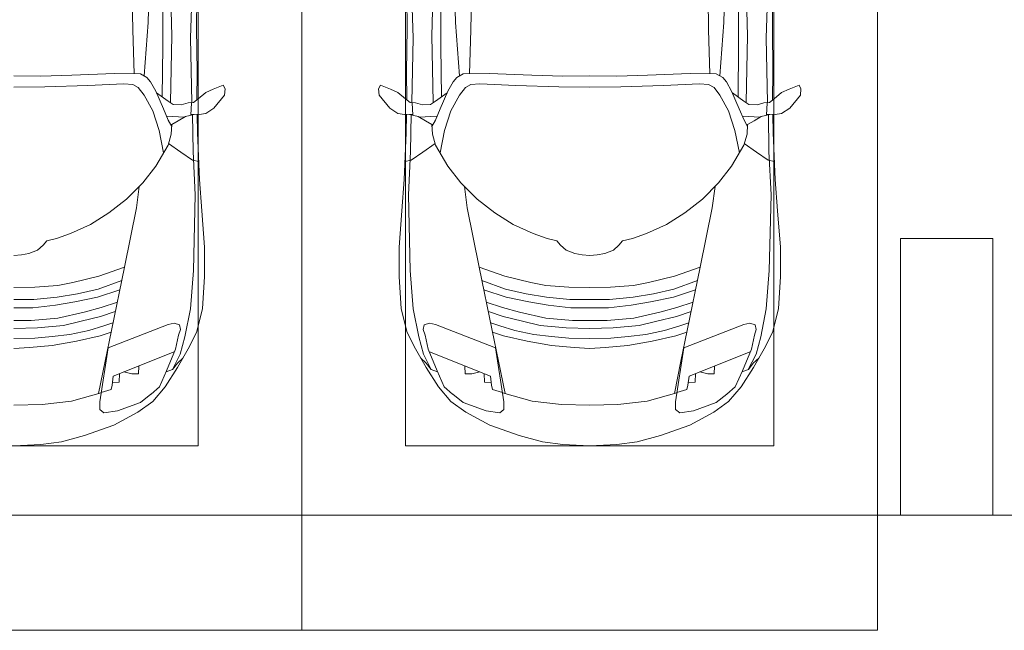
# Model space of a CAD drawing. Header units: millimetres. Extents: x -32229 to 291619, y -13689 to 125138.
# Tile 533 of 565: x 101810 to 106085, y 99050 to 101700. Entities that reach past the tile are written whole.
import ezdxf

# ---------------------------------------------------------------- set-up
doc = ezdxf.new("R2010")
doc.units = ezdxf.units.MM
for name, color, linetype, lineweight in [('A-DETL-GENF-OTLN', 7, 'Continuous', 18), ('A-FLOR-____-OTLN', 7, 'Continuous', 18), ('C-PRKG-____-OTLN', 7, 'Continuous', 18), ('S-COLS-____-MCUT', 7, 'Continuous', 40)]:
    doc.layers.add(name, color=color, linetype=linetype, lineweight=lineweight)

# ---------------------------------------------------------------- blocks, each defined once
blk = doc.blocks.new('АР_Машиноместо - 4900x2400_М__5300х2500_-V39--02 ЭМ')
at = {"layer": 'A-DETL-GENF-OTLN', "color": 253, "lineweight": 13, "true_color": 0xaaaaaa}
for p, q in [((1832.2, 2638.3), (1840.7, 2936)), ((1895.6, 2850.8), (1896.5, 2534.3)), ((2043.9, 2818.3), (2043.2, 2613.6)), ((1815.2, 2406.5), (1832.2, 2638.3)), ((2043.2, 2613.6), (2045.5, 2423.6)), ((1896.5, 2534.3), (1893.9, 2314.9)), ((1250, 2406.6), (1367.3, 2404.6)), ((1367.3, 2404.6), (1500.8, 2409.3)), ((1500.8, 2409.3), (1686.2, 2416.7)), ((1686.2, 2416.7), (1799.4, 2415.4)), ((1799.4, 2415.4), (1827.2, 2399.7)), ((1827.2, 2399.7), (1843.3, 2380.3)), ((2045.5, 2423.6), (2044, 2301.1)), ((1250, 2357.8), (1384.8, 2358.7)), ((1384.8, 2358.7), (1570.9, 2364.1)), ((1570.9, 2364.1), (1727.3, 2371.5)), ((1727.3, 2371.5), (1765.7, 2368.8)), ((1765.7, 2368.8), (1790, 2355.4)), ((1790, 2355.4), (1814.9, 2322.3)), ((1843.3, 2380.3), (1866.2, 2340.5)), ((2115.6, 2347.9), (2158.8, 2366.2)), ((2158.8, 2366.2), (2166.9, 2350.6)), ((1814.9, 2322.3), (1852.7, 2254.2)), ((1866.2, 2340.5), (1899.2, 2263)), ((1869.4, 2332.9), (1919.4, 2296)), ((2050.2, 2306.1), (2082.6, 2333.8)), ((2082.6, 2333.8), (2115.6, 2347.9)), ((2164.8, 2322.3), (2118.3, 2266.4)), ((2166.9, 2350.6), (2164.8, 2322.3)), ((1919.4, 2296), (1941, 2282.6)), ((1941, 2282.6), (1976.7, 2281.2)), ((1976.7, 2281.2), (2006.4, 2288.6)), ((2006.4, 2288.6), (2030, 2290)), ((2018, 2235.6), (2020.9, 2288.7)), ((2030, 2290), (2050.2, 2306.1)), ((2118.3, 2266.4), (2082.6, 2243.4)), ((1852.7, 2254.2), (1880.3, 2168.6)), ((1899.2, 2263), (1920.1, 2213.8)), ((1913.4, 2231.3), (1989.9, 2227.1)), ((1963.3, 2211.8), (1994.9, 2230)), ((1994.9, 2230), (2032.5, 2239.2)), ((2054.9, 2238.7), (2018.2, 2239.5)), ((2047, 2159.1), (2045, 2238.9)), ((2082.6, 2243.4), (2054.9, 2238.7)), ((1920.1, 2213.8), (1935.1, 2186.5)), ((1932.9, 2153.8), (1935.7, 2195.4)), ((1935.7, 2195.4), (1963.3, 2211.8)), ((1880.3, 2168.6), (1899.7, 2072.7)), ((1919.3, 2105.7), (1932.9, 2153.8)), ((2055.1, 1956.8), (2047, 2159.1)), ((1865.4, 2015), (1919.3, 2105.7)), ((1921.2, 2112.6), (1974.5, 2074.6)), ((1974.5, 2074.6), (2024.9, 2041)), ((1809.3, 1941.6), (1865.4, 2015)), ((2024.9, 2041), (2052.5, 2034.4)), ((1738.9, 1871.7), (1809.3, 1941.6)), ((1781.7, 1834.2), (1794.3, 1926.7)), ((2065.2, 1820.7), (2055.1, 1956.8)), ((1662.5, 1812.1), (1738.9, 1871.7)), ((1583, 1761.1), (1662.5, 1812.1)), ((1730, 1576.5), (1781.7, 1834.2)), ((2078, 1662.9), (2065.2, 1820.7)), ((1495.8, 1721.4), (1583, 1761.1)), ((1435.1, 1700.5), (1495.8, 1721.4)), ((1352.5, 1650.5), (1376.5, 1670.9)), ((1376.5, 1670.9), (1392.8, 1689.8)), ((1392.8, 1689.8), (1435.1, 1700.5)), ((1282.2, 1629.1), (1250, 1626.8)), ((1282.2, 1629.1), (1315.3, 1635.7)), ((1315.3, 1635.7), (1352.5, 1650.5)), ((2078, 1534.1), (2078, 1662.9)), ((1618.3, 1536.4), (1730, 1576.5)), ((1673.2, 1300.9), (1730, 1576.5)), ((1440, 1496.1), (1505.1, 1509.3)), ((1505.1, 1509.3), (1618.3, 1536.4)), ((1615.7, 1480.8), (1718, 1518.1)), ((2069.2, 1396.6), (2078, 1534.1)), ((1250, 1488.3), (1340.7, 1489.1)), ((1340.7, 1489.1), (1440, 1496.1)), ((1438.1, 1445.7), (1526.6, 1459.7)), ((1526.6, 1459.7), (1615.7, 1480.8)), ((1613, 1446.5), (1709.6, 1477.3)), ((1250, 1435.1), (1336.1, 1435.1)), ((1336.1, 1435.1), (1438.1, 1445.7)), ((1430, 1410.4), (1513.8, 1425.6)), ((1513.8, 1425.6), (1613, 1446.5)), ((1628.6, 1401.1), (1699.5, 1424.6)), ((1250, 1400.1), (1331.7, 1399.8)), ((1331.7, 1399.8), (1430, 1410.4)), ((1441, 1354.8), (1554.7, 1380.6)), ((1554.7, 1380.6), (1628.6, 1401.1)), ((1626.2, 1361.2), (1690.1, 1383.1)), ((2044.3, 1296.1), (2069.2, 1396.6)), ((1250, 1344.9), (1325.5, 1344.2)), ((1325.5, 1344.2), (1441, 1354.8)), ((1465, 1323.2), (1541.7, 1341.1)), ((1541.7, 1341.1), (1626.2, 1361.2)), ((1640.9, 1321.2), (1680.1, 1334.4)), ((1919.3, 1327.1), (1658.9, 1225.9)), ((1945.6, 1333.3), (1919.3, 1327.1)), ((1968.2, 1326), (1945.6, 1333.3)), ((1972.8, 1305.2), (1968.2, 1326)), ((1250, 1309.3), (1351.7, 1312.4)), ((1351.7, 1312.4), (1465, 1323.2)), ((1416.4, 1274.6), (1492.9, 1283.7)), ((1492.9, 1283.7), (1574.8, 1301.6)), ((1574.8, 1301.6), (1640.9, 1321.2)), ((1623.7, 1278.7), (1671.7, 1293.7)), ((1646.2, 1167.4), (1673.2, 1300.9)), ((1965, 1280.6), (1972.8, 1305.2)), ((2012.6, 1232.1), (2044.3, 1296.1)), ((1250, 1266.6), (1340.9, 1267.9)), ((1340.9, 1267.9), (1416.4, 1274.6)), ((1415.9, 1236), (1521.4, 1254.6)), ((1521.4, 1254.6), (1623.7, 1278.7)), ((1951.8, 1220.1), (1965, 1280.6)), ((1250, 1223.7), (1317.5, 1227.5)), ((1317.5, 1227.5), (1415.9, 1236)), ((1658.9, 1225.9), (1622.3, 991.4)), ((1913.1, 1126.3), (1951.8, 1220.1)), ((1960.7, 1140.4), (2012.6, 1232.1)), ((1617.4, 1027.5), (1646.2, 1167.4)), ((1938.7, 1132.6), (1959.6, 1159.6)), ((1959.6, 1159.6), (1983.8, 1180.5)), ((1882.1, 1057.3), (1913.1, 1126.3)), ((1906.8, 1056.8), (1960.7, 1140.4)), ((1911, 1121.6), (1938.7, 1132.6)), ((1499.8, 994.5), (1628.6, 1031.3)), ((1845.3, 1024.4), (1882.1, 1057.3)), ((1852.8, 992.8), (1906.8, 1056.8)), ((1372.6, 979.8), (1499.8, 994.5)), ((1622.3, 991.4), (1622.3, 958.9)), ((1699.9, 952.6), (1799.1, 989.1)), ((1788.1, 946.2), (1852.8, 992.8)), ((1799.1, 989.1), (1845, 1024.3)), ((1250, 977.6), (1372.6, 979.8)), ((1622.3, 958.9), (1641, 944.1)), ((1641, 944.1), (1699.9, 952.6)), ((1684.2, 891), (1788.1, 946.2)), ((1556.7, 845.1), (1684.2, 891)), ((1367.3, 806), (1455.8, 818.6)), ((1455.8, 818.6), (1556.7, 845.1)), ((1250, 800), (1367.3, 806))]:
    blk.add_line(p, q, dxfattribs=at)
at = {"layer": 'A-DETL-GENF-OTLN', "color": 254, "lineweight": 13, "true_color": 0xd4d4d4}
for p, q in [((1935.6, 2580.5), (1928.4, 2853.3)), ((1766.2, 2606.7), (1762.2, 2818.3)), ((2022.2, 2754.7), (2016.7, 2571.4)), ((1771.6, 2415.7), (1766.2, 2606.7)), ((1929.4, 2291.4), (1935.6, 2580.5)), ((2016.7, 2571.4), (2022, 2290)), ((2028.2, 2077.7), (2025.5, 2239.3)), ((2037.2, 1889.5), (2028.2, 2077.7)), ((2029.1, 1561.4), (2037.2, 1889.5)), ((2016.6, 1395.6), (2029.1, 1561.4)), ((1992.6, 1274.3), (2016.6, 1395.6)), ((1972.1, 1198.6), (1992.6, 1274.3)), ((1681.2, 1102.9), (1946, 1208.1)), ((1938.3, 1132.1), (1972.1, 1198.6)), ((1707.1, 1076.2), (1708.8, 1114.5)), ((1727.4, 1121.3), (1762.3, 1113.6)), ((1762.3, 1113.6), (1790.9, 1112.7)), ((1790.9, 1112.7), (1791.8, 1146.9)), ((1675.9, 1063.7), (1681.2, 1102.9)), ((1676.7, 1074.4), (1707.1, 1076.2)), ((1628.7, 1031.9), (1672.3, 1045)), ((1672.3, 1045), (1675.9, 1063.7))]:
    blk.add_line(p, q, dxfattribs=at)
at = {"layer": 'C-PRKG-____-OTLN', "color": 253, "lineweight": 13, "true_color": 0xaaaaaa}
for p, q in [((2500, 0), (2500, 5300)), ((2050, 800), (2050, 4500)), ((450, 800), (2050, 800)), ((2500, 0), (0, 0))]:
    blk.add_line(p, q, dxfattribs=at)
blk = doc.blocks.new('АР_Машиноместо - 4900x2400_М__5300х2500_-2211001--02 ЭМ')
at = {"layer": 'A-DETL-GENF-OTLN', "color": 253, "lineweight": 13, "true_color": 0xaaaaaa}
for p, q in [((1132.7, -806), (1044.2, -818.6)), ((1250, -800), (1132.7, -806)), ((1250, -800), (1367.3, -806)), ((1367.3, -806), (1455.8, -818.6)), ((943.3, -845.1), (815.8, -891)), ((1044.2, -818.6), (943.3, -845.1)), ((1455.8, -818.6), (1556.7, -845.1)), ((1556.7, -845.1), (1684.2, -891)), ((815.8, -891), (711.9, -946.2)), ((1684.2, -891), (1788.1, -946.2)), ((711.9, -946.2), (647.2, -992.8)), ((800.1, -952.6), (700.9, -989.1)), ((859, -944.1), (800.1, -952.6)), ((877.7, -958.9), (859, -944.1)), ((877.7, -991.4), (877.7, -958.9)), ((1127.4, -979.8), (1000.2, -994.5)), ((1250, -977.6), (1127.4, -979.8)), ((1250, -977.6), (1372.6, -979.8)), ((1372.6, -979.8), (1499.8, -994.5)), ((1622.3, -958.9), (1641, -944.1)), ((1622.3, -991.4), (1622.3, -958.9)), ((1641, -944.1), (1699.9, -952.6)), ((1699.9, -952.6), (1799.1, -989.1)), ((1788.1, -946.2), (1852.8, -992.8)), ((647.2, -992.8), (593.2, -1056.8)), ((654.7, -1024.4), (617.9, -1057.3)), ((700.9, -989.1), (655, -1024.3)), ((841.1, -1225.9), (877.7, -991.4)), ((1000.2, -994.5), (871.4, -1031.3)), ((1499.8, -994.5), (1628.6, -1031.3)), ((1658.9, -1225.9), (1622.3, -991.4)), ((1799.1, -989.1), (1845, -1024.3)), ((1845.3, -1024.4), (1882.1, -1057.3)), ((1852.8, -992.8), (1906.8, -1056.8)), ((593.2, -1056.8), (539.3, -1140.4)), ((617.9, -1057.3), (586.9, -1126.3)), ((882.6, -1027.5), (853.8, -1167.4)), ((1617.4, -1027.5), (1646.2, -1167.4)), ((1882.1, -1057.3), (1913.1, -1126.3)), ((1906.8, -1056.8), (1960.7, -1140.4)), ((539.3, -1140.4), (487.4, -1232.1)), ((561.3, -1132.6), (540.4, -1159.6)), ((586.9, -1126.3), (548.2, -1220.1)), ((589, -1121.6), (561.3, -1132.6)), ((1911, -1121.6), (1938.7, -1132.6)), ((1913.1, -1126.3), (1951.8, -1220.1)), ((1938.7, -1132.6), (1959.6, -1159.6)), ((1960.7, -1140.4), (2012.6, -1232.1)), ((540.4, -1159.6), (516.2, -1180.5)), ((853.8, -1167.4), (826.8, -1300.9)), ((1646.2, -1167.4), (1673.2, -1300.9)), ((1959.6, -1159.6), (1983.8, -1180.5)), ((487.4, -1232.1), (455.7, -1296.1)), ((548.2, -1220.1), (535, -1280.6)), ((580.7, -1327.1), (841.1, -1225.9)), ((1084.1, -1236), (978.6, -1254.6)), ((1182.5, -1227.5), (1084.1, -1236)), ((1250, -1223.7), (1182.5, -1227.5)), ((1250, -1223.7), (1317.5, -1227.5)), ((1317.5, -1227.5), (1415.9, -1236)), ((1415.9, -1236), (1521.4, -1254.6)), ((1919.3, -1327.1), (1658.9, -1225.9)), ((1951.8, -1220.1), (1965, -1280.6)), ((2012.6, -1232.1), (2044.3, -1296.1)), ((535, -1280.6), (527.2, -1305.2)), ((876.3, -1278.7), (828.3, -1293.7)), ((978.6, -1254.6), (876.3, -1278.7)), ((1083.6, -1274.6), (1007.1, -1283.7)), ((1159.1, -1267.9), (1083.6, -1274.6)), ((1250, -1266.6), (1159.1, -1267.9)), ((1250, -1266.6), (1340.9, -1267.9)), ((1340.9, -1267.9), (1416.4, -1274.6)), ((1416.4, -1274.6), (1492.9, -1283.7)), ((1521.4, -1254.6), (1623.7, -1278.7)), ((1623.7, -1278.7), (1671.7, -1293.7)), ((1965, -1280.6), (1972.8, -1305.2)), ((455.7, -1296.1), (430.8, -1396.6)), ((527.2, -1305.2), (531.8, -1326)), ((826.8, -1300.9), (770, -1576.5)), ((859.1, -1321.2), (819.9, -1334.4)), ((925.2, -1301.6), (859.1, -1321.2)), ((1007.1, -1283.7), (925.2, -1301.6)), ((1035, -1323.2), (958.3, -1341.1)), ((1148.3, -1312.4), (1035, -1323.2)), ((1250, -1309.3), (1148.3, -1312.4)), ((1250, -1309.3), (1351.7, -1312.4)), ((1351.7, -1312.4), (1465, -1323.2)), ((1465, -1323.2), (1541.7, -1341.1)), ((1492.9, -1283.7), (1574.8, -1301.6)), ((1574.8, -1301.6), (1640.9, -1321.2)), ((1640.9, -1321.2), (1680.1, -1334.4)), ((1673.2, -1300.9), (1730, -1576.5)), ((1972.8, -1305.2), (1968.2, -1326)), ((2044.3, -1296.1), (2069.2, -1396.6)), ((531.8, -1326), (554.4, -1333.3)), ((554.4, -1333.3), (580.7, -1327.1)), ((873.8, -1361.2), (809.9, -1383.1)), ((958.3, -1341.1), (873.8, -1361.2)), ((1059, -1354.8), (945.3, -1380.6)), ((1174.5, -1344.2), (1059, -1354.8)), ((1250, -1344.9), (1174.5, -1344.2)), ((1250, -1344.9), (1325.5, -1344.2)), ((1325.5, -1344.2), (1441, -1354.8)), ((1441, -1354.8), (1554.7, -1380.6)), ((1541.7, -1341.1), (1626.2, -1361.2)), ((1626.2, -1361.2), (1690.1, -1383.1)), ((1945.6, -1333.3), (1919.3, -1327.1)), ((1968.2, -1326), (1945.6, -1333.3)), ((430.8, -1396.6), (422, -1534.1)), ((871.4, -1401.1), (800.5, -1424.6)), ((945.3, -1380.6), (871.4, -1401.1)), ((1070, -1410.4), (986.2, -1425.6)), ((1168.3, -1399.8), (1070, -1410.4)), ((1250, -1400.1), (1168.3, -1399.8)), ((1250, -1400.1), (1331.7, -1399.8)), ((1331.7, -1399.8), (1430, -1410.4)), ((1430, -1410.4), (1513.8, -1425.6)), ((1554.7, -1380.6), (1628.6, -1401.1)), ((1628.6, -1401.1), (1699.5, -1424.6)), ((2069.2, -1396.6), (2078, -1534.1)), ((887, -1446.5), (790.4, -1477.3)), ((986.2, -1425.6), (887, -1446.5)), ((1061.9, -1445.7), (973.4, -1459.7)), ((1163.9, -1435.1), (1061.9, -1445.7)), ((1250, -1435.1), (1163.9, -1435.1)), ((1250, -1435.1), (1336.1, -1435.1)), ((1336.1, -1435.1), (1438.1, -1445.7)), ((1438.1, -1445.7), (1526.6, -1459.7)), ((1513.8, -1425.6), (1613, -1446.5)), ((1613, -1446.5), (1709.6, -1477.3)), ((884.3, -1480.8), (782, -1518.1)), ((973.4, -1459.7), (884.3, -1480.8)), ((1060, -1496.1), (994.9, -1509.3)), ((1159.3, -1489.1), (1060, -1496.1)), ((1250, -1488.3), (1159.3, -1489.1)), ((1250, -1488.3), (1340.7, -1489.1)), ((1340.7, -1489.1), (1440, -1496.1)), ((1440, -1496.1), (1505.1, -1509.3)), ((1526.6, -1459.7), (1615.7, -1480.8)), ((1615.7, -1480.8), (1718, -1518.1)), ((422, -1534.1), (422, -1662.9)), ((881.7, -1536.4), (770, -1576.5)), ((994.9, -1509.3), (881.7, -1536.4)), ((1505.1, -1509.3), (1618.3, -1536.4)), ((1618.3, -1536.4), (1730, -1576.5)), ((2078, -1534.1), (2078, -1662.9)), ((770, -1576.5), (718.3, -1834.2)), ((1730, -1576.5), (1781.7, -1834.2)), ((422, -1662.9), (434.8, -1820.7)), ((1147.5, -1650.5), (1123.5, -1670.9)), ((1184.7, -1635.7), (1147.5, -1650.5)), ((1217.8, -1629.1), (1184.7, -1635.7)), ((1217.8, -1629.1), (1250, -1626.8)), ((1282.2, -1629.1), (1250, -1626.8)), ((1282.2, -1629.1), (1315.3, -1635.7)), ((1315.3, -1635.7), (1352.5, -1650.5)), ((1352.5, -1650.5), (1376.5, -1670.9)), ((2078, -1662.9), (2065.2, -1820.7)), ((1064.9, -1700.5), (1004.2, -1721.4)), ((1107.2, -1689.8), (1064.9, -1700.5)), ((1123.5, -1670.9), (1107.2, -1689.8)), ((1376.5, -1670.9), (1392.8, -1689.8)), ((1392.8, -1689.8), (1435.1, -1700.5)), ((1435.1, -1700.5), (1495.8, -1721.4)), ((1004.2, -1721.4), (917, -1761.1)), ((1495.8, -1721.4), (1583, -1761.1)), ((917, -1761.1), (837.5, -1812.1)), ((1583, -1761.1), (1662.5, -1812.1)), ((434.8, -1820.7), (444.9, -1956.8)), ((718.3, -1834.2), (705.7, -1926.7)), ((837.5, -1812.1), (761.1, -1871.7)), ((1662.5, -1812.1), (1738.9, -1871.7)), ((1781.7, -1834.2), (1794.3, -1926.7)), ((2065.2, -1820.7), (2055.1, -1956.8)), ((761.1, -1871.7), (690.7, -1941.6)), ((1738.9, -1871.7), (1809.3, -1941.6)), ((444.9, -1956.8), (453, -2159.1)), ((690.7, -1941.6), (634.6, -2015)), ((1809.3, -1941.6), (1865.4, -2015)), ((2055.1, -1956.8), (2047, -2159.1)), ((475.1, -2041), (447.5, -2034.4)), ((525.5, -2074.6), (475.1, -2041)), ((634.6, -2015), (580.7, -2105.7)), ((1865.4, -2015), (1919.3, -2105.7)), ((1974.5, -2074.6), (2024.9, -2041)), ((2024.9, -2041), (2052.5, -2034.4)), ((578.8, -2112.6), (525.5, -2074.6)), ((619.7, -2168.6), (600.3, -2072.7)), ((1880.3, -2168.6), (1899.7, -2072.7)), ((1921.2, -2112.6), (1974.5, -2074.6)), ((580.7, -2105.7), (567.1, -2153.8)), ((1919.3, -2105.7), (1932.9, -2153.8)), ((453, -2159.1), (455, -2238.9)), ((567.1, -2153.8), (564.3, -2195.4)), ((647.3, -2254.2), (619.7, -2168.6)), ((1852.7, -2254.2), (1880.3, -2168.6)), ((1932.9, -2153.8), (1935.7, -2195.4)), ((2047, -2159.1), (2045, -2238.9)), ((536.7, -2211.8), (505.1, -2230)), ((564.3, -2195.4), (536.7, -2211.8)), ((579.9, -2213.8), (564.9, -2186.5)), ((600.8, -2263), (579.9, -2213.8)), ((1899.2, -2263), (1920.1, -2213.8)), ((1920.1, -2213.8), (1935.1, -2186.5)), ((1935.7, -2195.4), (1963.3, -2211.8)), ((1963.3, -2211.8), (1994.9, -2230)), ((381.7, -2266.4), (417.4, -2243.4)), ((417.4, -2243.4), (445.1, -2238.7)), ((445.1, -2238.7), (481.8, -2239.5)), ((505.1, -2230), (467.5, -2239.2)), ((482, -2235.6), (479.1, -2288.7)), ((586.6, -2231.3), (510.1, -2227.1)), ((633.8, -2340.5), (600.8, -2263)), ((685.1, -2322.3), (647.3, -2254.2)), ((1814.9, -2322.3), (1852.7, -2254.2)), ((1866.2, -2340.5), (1899.2, -2263)), ((1913.4, -2231.3), (1989.9, -2227.1)), ((1994.9, -2230), (2032.5, -2239.2)), ((2018, -2235.6), (2020.9, -2288.7)), ((2054.9, -2238.7), (2018.2, -2239.5)), ((2082.6, -2243.4), (2054.9, -2238.7)), ((2118.3, -2266.4), (2082.6, -2243.4)), ((335.2, -2322.3), (381.7, -2266.4)), ((449.8, -2306.1), (417.4, -2333.8)), ((470, -2290), (449.8, -2306.1)), ((454.5, -2423.6), (456, -2301.1)), ((493.6, -2288.6), (470, -2290)), ((523.3, -2281.2), (493.6, -2288.6)), ((559, -2282.6), (523.3, -2281.2)), ((580.6, -2296), (559, -2282.6)), ((630.6, -2332.9), (580.6, -2296)), ((1869.4, -2332.9), (1919.4, -2296)), ((1919.4, -2296), (1941, -2282.6)), ((1941, -2282.6), (1976.7, -2281.2)), ((1976.7, -2281.2), (2006.4, -2288.6)), ((2006.4, -2288.6), (2030, -2290)), ((2030, -2290), (2050.2, -2306.1)), ((2045.5, -2423.6), (2044, -2301.1)), ((2050.2, -2306.1), (2082.6, -2333.8)), ((2164.8, -2322.3), (2118.3, -2266.4)), ((333.1, -2350.6), (335.2, -2322.3)), ((341.2, -2366.2), (333.1, -2350.6)), ((384.4, -2347.9), (341.2, -2366.2)), ((417.4, -2333.8), (384.4, -2347.9)), ((603.5, -2534.3), (606.1, -2314.9)), ((656.7, -2380.3), (633.8, -2340.5)), ((710, -2355.4), (685.1, -2322.3)), ((1790, -2355.4), (1814.9, -2322.3)), ((1843.3, -2380.3), (1866.2, -2340.5)), ((1896.5, -2534.3), (1893.9, -2314.9)), ((2082.6, -2333.8), (2115.6, -2347.9)), ((2115.6, -2347.9), (2158.8, -2366.2)), ((2158.8, -2366.2), (2166.9, -2350.6)), ((2166.9, -2350.6), (2164.8, -2322.3)), ((672.8, -2399.7), (656.7, -2380.3)), ((734.3, -2368.8), (710, -2355.4)), ((772.7, -2371.5), (734.3, -2368.8)), ((929.1, -2364.1), (772.7, -2371.5)), ((1115.2, -2358.7), (929.1, -2364.1)), ((1250, -2357.8), (1115.2, -2358.7)), ((1250, -2357.8), (1384.8, -2358.7)), ((1384.8, -2358.7), (1570.9, -2364.1)), ((1570.9, -2364.1), (1727.3, -2371.5)), ((1727.3, -2371.5), (1765.7, -2368.8)), ((1765.7, -2368.8), (1790, -2355.4)), ((1827.2, -2399.7), (1843.3, -2380.3)), ((456.8, -2613.6), (454.5, -2423.6)), ((684.8, -2406.5), (667.8, -2638.3)), ((700.6, -2415.4), (672.8, -2399.7)), ((813.8, -2416.7), (700.6, -2415.4)), ((999.2, -2409.3), (813.8, -2416.7)), ((1132.7, -2404.6), (999.2, -2409.3)), ((1250, -2406.6), (1132.7, -2404.6)), ((1250, -2406.6), (1367.3, -2404.6)), ((1367.3, -2404.6), (1500.8, -2409.3)), ((1500.8, -2409.3), (1686.2, -2416.7)), ((1686.2, -2416.7), (1799.4, -2415.4)), ((1799.4, -2415.4), (1827.2, -2399.7)), ((1815.2, -2406.5), (1832.2, -2638.3)), ((2043.2, -2613.6), (2045.5, -2423.6)), ((604.4, -2850.8), (603.5, -2534.3)), ((1895.6, -2850.8), (1896.5, -2534.3)), ((456.1, -2818.3), (456.8, -2613.6)), ((667.8, -2638.3), (659.3, -2936)), ((1832.2, -2638.3), (1840.7, -2936)), ((2043.9, -2818.3), (2043.2, -2613.6))]:
    blk.add_line(p, q, dxfattribs=at)
at = {"layer": 'A-DETL-GENF-OTLN', "color": 254, "lineweight": 13, "true_color": 0xd4d4d4}
for p, q in [((824.1, -1063.7), (818.8, -1102.9)), ((827.7, -1045), (824.1, -1063.7)), ((871.3, -1031.9), (827.7, -1045)), ((1628.7, -1031.9), (1672.3, -1045)), ((1672.3, -1045), (1675.9, -1063.7)), ((1675.9, -1063.7), (1681.2, -1102.9)), ((818.8, -1102.9), (554, -1208.1)), ((792.9, -1076.2), (791.2, -1114.5)), ((823.3, -1074.4), (792.9, -1076.2)), ((1676.7, -1074.4), (1707.1, -1076.2)), ((1681.2, -1102.9), (1946, -1208.1)), ((1707.1, -1076.2), (1708.8, -1114.5)), ((561.7, -1132.1), (527.9, -1198.6)), ((709.1, -1112.7), (708.2, -1146.9)), ((737.7, -1113.6), (709.1, -1112.7)), ((772.6, -1121.3), (737.7, -1113.6)), ((1727.4, -1121.3), (1762.3, -1113.6)), ((1762.3, -1113.6), (1790.9, -1112.7)), ((1790.9, -1112.7), (1791.8, -1146.9)), ((1938.3, -1132.1), (1972.1, -1198.6)), ((527.9, -1198.6), (507.4, -1274.3)), ((1972.1, -1198.6), (1992.6, -1274.3)), ((507.4, -1274.3), (483.4, -1395.6)), ((1992.6, -1274.3), (2016.6, -1395.6)), ((483.4, -1395.6), (470.9, -1561.4)), ((2016.6, -1395.6), (2029.1, -1561.4)), ((470.9, -1561.4), (462.8, -1889.5)), ((2029.1, -1561.4), (2037.2, -1889.5)), ((462.8, -1889.5), (471.8, -2077.7)), ((2037.2, -1889.5), (2028.2, -2077.7)), ((471.8, -2077.7), (474.5, -2239.3)), ((2028.2, -2077.7), (2025.5, -2239.3)), ((483.3, -2571.4), (478, -2290)), ((570.6, -2291.4), (564.4, -2580.5)), ((1929.4, -2291.4), (1935.6, -2580.5)), ((2016.7, -2571.4), (2022, -2290)), ((728.4, -2415.7), (733.8, -2606.7)), ((1771.6, -2415.7), (1766.2, -2606.7)), ((477.8, -2754.7), (483.3, -2571.4)), ((564.4, -2580.5), (571.6, -2853.3)), ((733.8, -2606.7), (737.8, -2818.3)), ((1766.2, -2606.7), (1762.2, -2818.3)), ((1935.6, -2580.5), (1928.4, -2853.3)), ((2022.2, -2754.7), (2016.7, -2571.4))]:
    blk.add_line(p, q, dxfattribs=at)
at = {"layer": 'C-PRKG-____-OTLN', "color": 253, "lineweight": 13, "true_color": 0xaaaaaa}
for p, q in [((2500, 0), (0, 0)), ((0, 0), (0, -5300)), ((2500, 0), (2500, -5300)), ((450, -800), (450, -4500)), ((450, -800), (2050, -800)), ((2050, -800), (2050, -4500))]:
    blk.add_line(p, q, dxfattribs=at)
blk = doc.blocks.new('Наметкина 10_РД_АР_П_отсоединено_rvt-1--02 ЭМ')
at = {"layer": 'A-FLOR-____-OTLN', "color": 253, "lineweight": 13, "true_color": 0xaaaaaa}
for p, q in [((97935.3, 99550), (105635.3, 99550)), ((105635.3, 99550), (97935.3, 99550)), ((106035.3, 99550), (111235.3, 99550)), ((111235.3, 99550), (106035.3, 99550))]:
    blk.add_line(p, q, dxfattribs=at)
at = {"layer": 'S-COLS-____-MCUT', "color": 253, "lineweight": 15, "true_color": 0xaaaaaa}
for p, q in [((106035.3, 100750), (105635.3, 100750)), ((105635.3, 100750), (105635.3, 99550)), ((106035.3, 99550), (106035.3, 100750)), ((105635.3, 99550), (106035.3, 99550))]:
    blk.add_line(p, q, dxfattribs=at)
at = {"layer": 'C-PRKG-____-OTLN', "color": 253, "lineweight": 13, "true_color": 0xaaaaaa}
blk.add_blockref('АР_Машиноместо - 4900x2400_М__5300х2500_-V39--02 ЭМ', (100535.3, 99050), dxfattribs=at)
at = {"layer": 'C-PRKG-____-OTLN', "color": 253, "lineweight": 13, "true_color": 0xaaaaaa, "rotation": 180}
blk.add_blockref('АР_Машиноместо - 4900x2400_М__5300х2500_-2211001--02 ЭМ', (105535.3, 99050), dxfattribs=at)

msp = doc.modelspace()

# ---------------------------------------------------------------- block references
at = {"lineweight": 5}
msp.add_blockref('Наметкина 10_РД_АР_П_отсоединено_rvt-1--02 ЭМ', (0, 0), dxfattribs=at)

doc.saveas('drawing.dxf')
